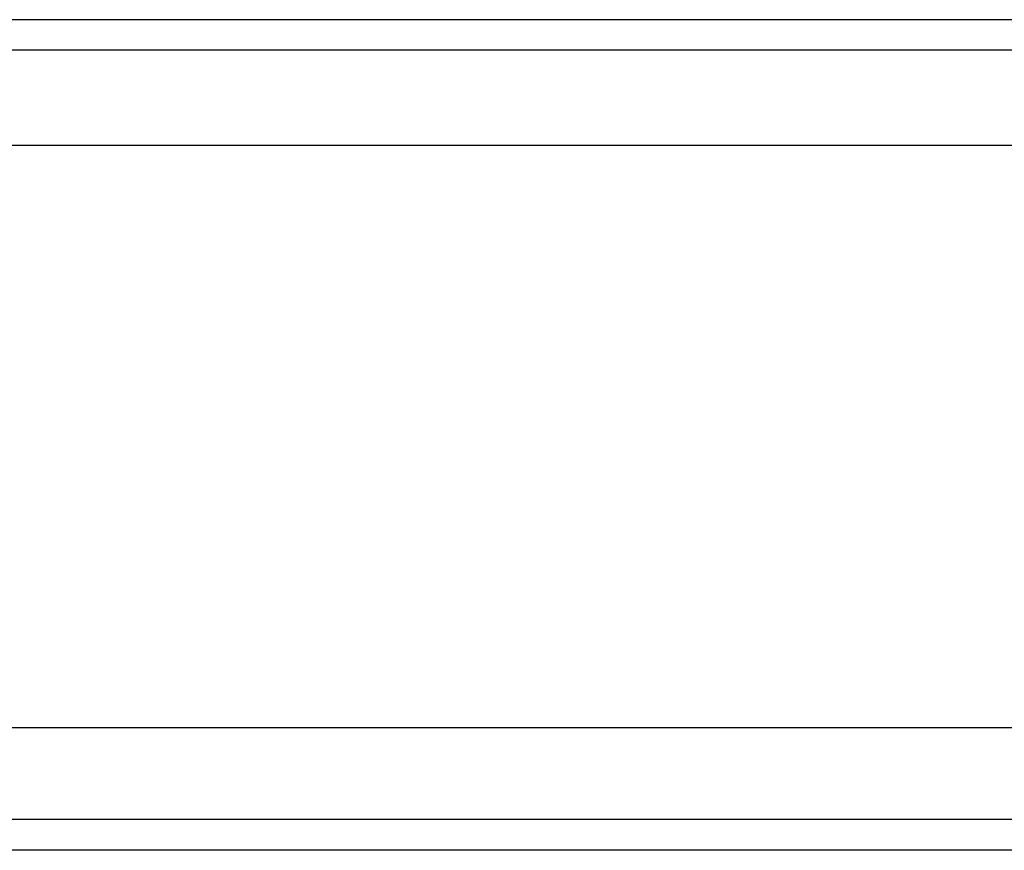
# Model space of a CAD drawing. Header units: millimetres. Extents: x 443 to 3685, y -1599 to 860.
# Tile 511 of 610: x 2755 to 2771, y -236 to -223. Entities that reach past the tile are written whole.
import ezdxf
from ezdxf.lldxf.tags import DXFTag

# ---------------------------------------------------------------- set-up
doc = ezdxf.new("R2010")
doc.units = ezdxf.units.MM
doc.layers.get('0').update_dxf_attribs({"linetype": 'CONTINUOUS'})
tags = doc.linetypes.add('DASHED', pattern=[25.72, 12.86, -12.86]).pattern_tags.tags
tags[6:7] = [DXFTag(74, 4), DXFTag(75, 0), DXFTag(340, '0'), DXFTag(46, 0.0), DXFTag(50, 0.0), DXFTag(44, 0.0), DXFTag(45, 0.0)]
tags[4:5] = [DXFTag(74, 4), DXFTag(75, 0), DXFTag(340, '0'), DXFTag(46, 0.0), DXFTag(50, 0.0), DXFTag(44, 0.0), DXFTag(45, 0.0)]

msp = doc.modelspace()

# ---------------------------------------------------------------- linework, layer by layer
at = {"linetype": 'Continuous'}
for p, q in [((2989.48, -222.56), (2730.992, -222.561)), ((2986.697, -234.11), (2730.992, -234.11)), ((2986.215, -236.11), (2730.992, -236.11))]:
    msp.add_line(p, q, dxfattribs=at)
at = {"linetype": 'DASHED'}
for p, q in [((2988.986, -224.61), (2730.992, -224.61)), ((2986.336, -235.61), (2730.992, -235.61))]:
    msp.add_line(p, q, dxfattribs=at)
at = {"linetype": 'Continuous'}
msp.add_open_spline([(2989.359, -223.06), (2730.992, -223.06)], degree=1, dxfattribs=at)

doc.saveas('drawing.dxf')
